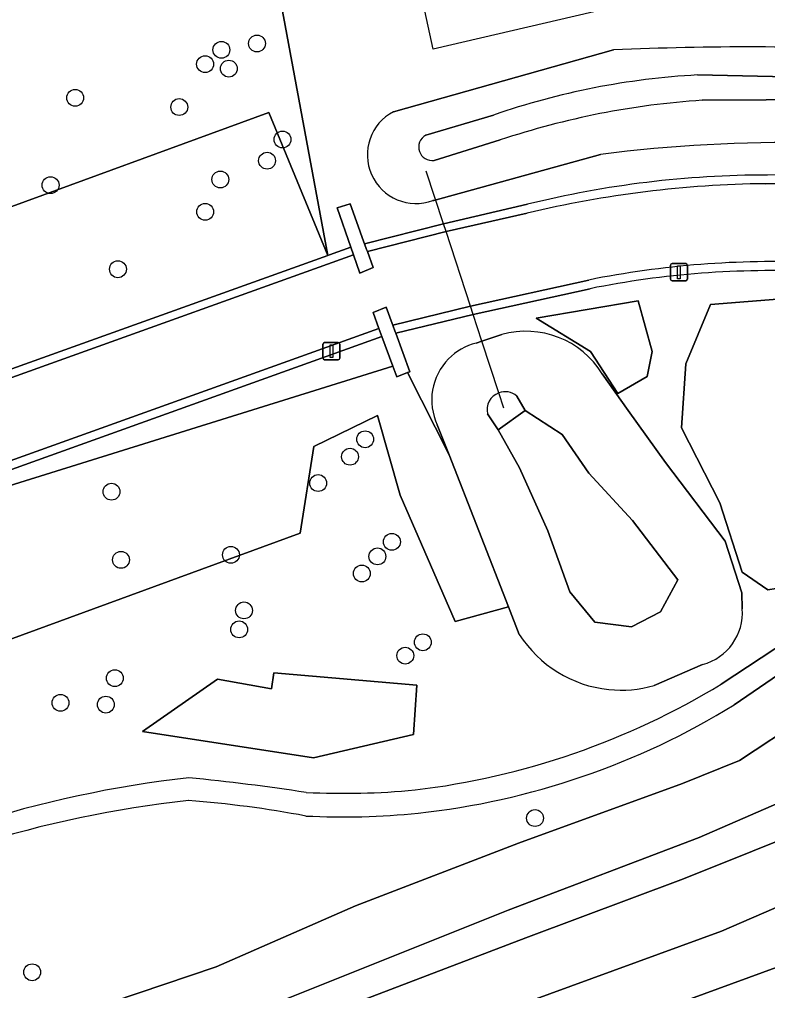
# Model space of a CAD drawing. Extents: x 156661 to 157576, y 383570 to 384425.
# Drawn here: x 157086.2 to 157129.6, y 383743.1 to 383799.5 of the extents above; entities that cross this region are included whole.
import ezdxf

# ---------------------------------------------------------------- set-up
doc = ezdxf.new("R2010")
doc.units = 0
for name, color, linetype in [('IMGEO_Boom', 7, 'Continuous'), ('IMGEO_Duiker', 7, 'Continuous'), ('IMGEO_Fietspad_gesloten', 7, 'Continuous'), ('IMGEO_Greppel_droge_sloot', 7, 'Continuous'), ('IMGEO_Groenvoorziening', 7, 'Continuous'), ('IMGEO_Lichtmast', 7, 'Continuous'), ('IMGEO_Loofbos', 7, 'Continuous'), ('IMGEO_Meer_plas_ven_vijver', 7, 'Continuous'), ('IMGEO_Muur', 7, 'Continuous'), ('IMGEO_Oever', 7, 'Continuous'), ('IMGEO_Pand_vergunning_verleend', 7, 'Continuous'), ('IMGEO_Rijbaan_lokaal_halfverhard', 7, 'Continuous'), ('IMGEO_Rijbaan_lokaal_open', 7, 'Continuous'), ('IMGEO_Terreindeel_open', 7, 'Continuous'), ('IMGEO_Voetpad_onverhard', 7, 'Continuous'), ('IMGEO_Waterloop', 7, 'Continuous')]:
    doc.layers.add(name, color=color, linetype=linetype)

msp = doc.modelspace()

# ---------------------------------------------------------------- linework, layer by layer
at = {"layer": 'IMGEO_Boom'}
for centre in [(157099.944, 383798.073), (157097.879, 383797.706), (157096.933, 383796.872), (157098.309, 383796.614), (157089.393, 383794.918), (157095.435, 383794.383), (157101.427, 383792.501), (157100.53, 383791.27), (157097.817, 383790.176), (157087.968, 383789.847), (157096.938, 383788.299), (157091.877, 383784.969), (157106.223, 383775.099), (157105.343, 383774.088), (157091.504, 383772.057), (157103.491, 383772.558), (157107.774, 383769.149), (157092.053, 383768.097), (157098.433, 383768.393), (157106.932, 383768.3), (157106.031, 383767.307), (157099.191, 383765.166), (157098.913, 383764.063), (157109.568, 383763.315), (157108.55, 383762.539), (157091.699, 383761.234), (157088.544, 383759.798), (157091.171, 383759.697), (157116.078, 383753.111), (157086.898, 383744.161)]:
    msp.add_circle(centre, 0.489, dxfattribs=at)
at = {"layer": 'IMGEO_Duiker'}
msp.add_lwpolyline([(157114.264, 383776.906), (157113.974, 383777.793), (157112.993, 383780.795), (157112.487, 383782.343), (157112.332, 383782.82), (157110.913, 383787.159), (157110.766, 383787.61), (157109.771, 383790.655)], dxfattribs=at)
at = {"layer": 'IMGEO_Fietspad_gesloten'}
msp.add_lwpolyline([(156814.146, 383631.2), (156815.837, 383631.883), (156834.283, 383636.784), (156890.51, 383656.905), (156987.614, 383691.452), (157028.164, 383705.879), (157137.245, 383744.942), (157148.477, 383753.681), (157148.477, 383753.681), (157137.603, 383747.874), (157135.741, 383746.906), (157131.659, 383745.024), (157124.316, 383742.329), (157106.607, 383736.027), (157043.505, 383713.393), (157004.587, 383699.362), (157000, 383697.708), (156979.952, 383690.478), (156918.071, 383668.489), (156845.491, 383642.469), (156835.125, 383639.074)], dxfattribs=at)
at = {"layer": 'IMGEO_Greppel_droge_sloot'}
for points in [[(157136.842, 383796.006), (157125.507, 383796.247)], [(157125.777, 383794.78), (157136.89, 383794.843)], [(157113.669, 383793.918), (157109.737, 383792.746)], [(157110.223, 383791.283), (157114.064, 383792.477)]]:
    msp.add_lwpolyline(points, dxfattribs=at)
for centre, radius, start, end in [((157127.879, 383752.939), 43.373, 93.1353, 109.1251), ((157128.951, 383747.697), 47.19, 93.8572, 108.3899), ((157110.111, 383792.058), 0.783, 118.5005, 278.2519)]:
    msp.add_arc(centre, radius, start, end, dxfattribs=at)
at = {"layer": 'IMGEO_Groenvoorziening'}
for points in [[(157142.354, 383826.982), (157141.11, 383834.602), (157132.067, 383833.927), (157119.401, 383831.552), (157103.304, 383826.011), (157098.818, 383826.275), (157097.235, 383822.976), (157098.554, 383816.775), (157100.533, 383804.768), (157104.049, 383785.763), (157104.143, 383785.797), (157105.384, 383786.242), (157104.589, 383788.529), (157105.35, 383788.768), (157105.72, 383787.744), (157106.154, 383786.545), (157106.189, 383786.447), (157110.766, 383787.61), (157115.647, 383788.738)], [(157107.865, 383794.115), (157120.637, 383797.702)], [(157119.884, 383791.639), (157110.202, 383788.969), (157110.157, 383788.957)], [(157081.943, 383771.284), (157107.824, 383779.345), (157107.188, 383781.072), (157033.227, 383754.492), (157001.66, 383743.148)], [(157153.932, 383776.909), (157138.292, 383766.986), (157127.637, 383759.685)], [(157071.884, 383735.813), (157097.576, 383744.468), (157105.656, 383748.017), (157115.128, 383751.654), (157124.632, 383755.117), (157127.938, 383756.461), (157131.645, 383758.9), (157143.735, 383766.754), (157148.728, 383769.939), (157152.419, 383772.119)], [(156835.125, 383639.074), (156845.491, 383642.469), (156918.071, 383668.489), (156979.952, 383690.478), (157000, 383697.708), (157004.587, 383699.362), (157043.505, 383713.393), (157106.607, 383736.027), (157124.316, 383742.329), (157131.659, 383745.024), (157135.741, 383746.906), (157137.603, 383747.874), (157148.477, 383753.681), (157148.477, 383753.681), (157156.699, 383760.078), (157167.196, 383763.767)], [(157159.487, 383762.119), (157154.275, 383759.365), (157142.789, 383754.166), (157133.56, 383749.423), (157126.9, 383746.552), (157115.728, 383742.47), (157107.787, 383738.978), (157094.278, 383733.558), (156957.482, 383683.788), (156832.306, 383639.603), (156822.356, 383636.711), (156820.4, 383636.526)]]:
    msp.add_lwpolyline(points, dxfattribs=at)
for points in [[(157104.049, 383785.763), (157100.642, 383794.067), (157067.612, 383781.99), (157056.08, 383771.905), (157055.927, 383768.511)], [(157143.581, 383782.928), (157133.297, 383783.483), (157126.269, 383782.924), (157124.822, 383779.474), (157124.579, 383775.757), (157126.806, 383771.404), (157128.094, 383767.392), (157129.58, 383766.354), (157131.529, 383766.667), (157146.118, 383775.291), (157146.353, 383777.264), (157144.405, 383779.466), (157145.079, 383780.793)], [(157122.063, 383783.144), (157116.142, 383782.125), (157119.29, 383780.19), (157120.874, 383777.748), (157122.586, 383778.744), (157122.884, 383780.195)], [(157114.54, 383765.376), (157111.088, 383774.197), (157108.679, 383778.966), (157108.053, 383778.722), (157107.824, 383779.345), (157081.943, 383771.284), (157066.467, 383765.117), (157051.892, 383759.471), (157051.41, 383757.175), (157051.726, 383755.797), (157052.724, 383751.446), (157102.46, 383769.641), (157103.234, 383774.689), (157106.931, 383776.487), (157108.251, 383771.85), (157111.439, 383764.518)], [(157109.214, 383760.828), (157100.922, 383761.534), (157100.794, 383760.608), (157097.659, 383761.174), (157093.304, 383758.144), (157103.216, 383756.6), (157109.031, 383757.968)]]:
    msp.add_lwpolyline(points, close=True, dxfattribs=at)
for centre, radius, start, end in [((157128.454, 383618.392), 179.481, 87.19336, 92.4961), ((157109.176, 383791.609), 2.828, 117.6133, 290.3034), ((157131.026, 383701.864), 90.464, 89.19965, 97.07508), ((157129.514, 383732.967), 57.469, 89.94181, 103.96272), ((157104.579, 383797.065), 43.92, 276.1634, 301.669), ((157103.205, 383688.734), 65.798, 96.3205, 118.47864), ((157091.152, 383691.593), 62.725, 79.31979, 85.60326), ((157104.942, 383795.721), 42.545, 267.0827, 275.8707)]:
    msp.add_arc(centre, radius, start, end, dxfattribs=at)
at = {"layer": 'IMGEO_Lichtmast'}
for p, q in [((157123.931, 383784.397), (157123.931, 383785.197)), ((157123.931, 383785.197), (157123.931, 383784.397)), ((157124.031, 383785.297), (157124.821, 383785.297)), ((157124.821, 383785.297), (157124.031, 383785.297)), ((157124.921, 383785.197), (157124.921, 383784.397)), ((157124.921, 383784.397), (157124.921, 383785.197)), ((157124.821, 383784.297), (157124.031, 383784.297)), ((157124.031, 383784.297), (157124.821, 383784.297)), ((157103.77, 383779.816), (157103.77, 383780.616)), ((157103.77, 383780.616), (157103.77, 383779.816)), ((157103.87, 383780.716), (157104.66, 383780.716)), ((157104.66, 383780.716), (157103.87, 383780.716)), ((157104.76, 383780.616), (157104.76, 383779.816)), ((157104.76, 383779.816), (157104.76, 383780.616)), ((157104.66, 383779.716), (157103.87, 383779.716)), ((157103.87, 383779.716), (157104.66, 383779.716))]:
    msp.add_line(p, q, dxfattribs=at)
for points in [[(157124.351, 383785.172), (157124.501, 383785.172), (157124.501, 383784.422), (157124.351, 383784.422), (157124.351, 383785.172)], [(157104.19, 383780.591), (157104.34, 383780.591), (157104.34, 383779.841), (157104.19, 383779.841), (157104.19, 383780.591)]]:
    msp.add_lwpolyline(points, dxfattribs=at)
for centre, start, end in [((157124.031, 383785.197), 90, 180), ((157124.031, 383785.197), 90, 180), ((157124.821, 383785.197), 0, 90), ((157124.821, 383785.197), 360, 90), ((157124.031, 383784.397), 180, 270), ((157124.031, 383784.397), 180, 270), ((157124.821, 383784.397), 270, 0), ((157124.821, 383784.397), 270, 0), ((157103.87, 383780.616), 90, 180), ((157103.87, 383780.616), 90, 180), ((157104.66, 383780.616), 0, 90), ((157104.66, 383780.616), 360, 90), ((157103.87, 383779.816), 180, 270), ((157103.87, 383779.816), 180, 270), ((157104.66, 383779.816), 270, 0), ((157104.66, 383779.816), 270, 0)]:
    msp.add_arc(centre, 0.1, start, end, dxfattribs=at)
at = {"layer": 'IMGEO_Loofbos'}
for points in [[(157053.931, 383851.225), (157058.84, 383842.107), (157065.701, 383839.6), (157070.319, 383836.83), (157075.729, 383832.476), (157079.423, 383827.99), (157083.249, 383825.483), (157078.499, 383816.907), (157075.201, 383811.102), (157067.416, 383803.713), (157057.653, 383792.498), (157052.903, 383789.859), (157050.132, 383782.207), (157044.855, 383780.228), (157041.161, 383774.554), (157044.279, 383764.335), (157055.927, 383768.511), (157056.08, 383771.905), (157067.612, 383781.99), (157100.642, 383794.067), (157104.049, 383785.763), (157100.533, 383804.768)], [(157119.271, 383783.84), (157112.487, 383782.343), (157107.994, 383781.265), (157108.823, 383779.022), (157108.679, 383778.966), (157111.088, 383774.197), (157110.409, 383775.932)], [(157112.659, 383780.681), (157112.993, 383780.795), (157114.148, 383781.187)], [(157119.98, 383778.899), (157121.49, 383776.775), (157123.656, 383773.748), (157127.121, 383769.189), (157128.073, 383766.187), (157128.098, 383765.263)], [(157126.883, 383760.878), (157137.684, 383768.003), (157153.028, 383777.844)], [(157115.167, 383763.775), (157114.54, 383765.376), (157111.439, 383764.518), (157108.251, 383771.85), (157106.931, 383776.487), (157103.234, 383774.689), (157102.46, 383769.641), (157052.724, 383751.446), (157051.726, 383755.797), (157034.818, 383750.499), (157002.627, 383740.411), (156953.889, 383739.271), (156797.724, 383682.959)], [(157125.803, 383762.028), (157122.984, 383760.803)]]:
    msp.add_lwpolyline(points, dxfattribs=at)
for points in [[(157124.822, 383779.474), (157126.269, 383782.924), (157133.297, 383783.483), (157143.581, 383782.928), (157145.079, 383780.793), (157144.405, 383779.466), (157146.353, 383777.264), (157146.118, 383775.291), (157131.529, 383766.667), (157129.58, 383766.354), (157128.094, 383767.392), (157126.806, 383771.404), (157124.579, 383775.757)], [(157116.142, 383782.125), (157122.063, 383783.144), (157122.884, 383780.195), (157122.586, 383778.744), (157120.874, 383777.748), (157119.29, 383780.19)], [(157097.659, 383761.174), (157100.794, 383760.608), (157100.922, 383761.534), (157109.214, 383760.828), (157109.031, 383757.968), (157103.216, 383756.6), (157093.304, 383758.144)]]:
    msp.add_lwpolyline(points, close=True, dxfattribs=at)
for centre, radius, start, end in [((157129.746, 383732.104), 52.786, 87.2496, 101.446), ((157115.532, 383776.139), 5.234, 31.8206, 105.3375), ((157113.486, 383777.385), 3.398, 104.0775, 135.42), ((157113.485, 383777.381), 3.4, 135.3684, 205.2328), ((157125.015, 383765.019), 3.093, 284.7659, 4.5282), ((157121.074, 383767.545), 7.008, 212.5442, 264.1165), ((157103.823, 383798.875), 44.447, 276.8369, 301.2533), ((157121.071, 383767.56), 7.022, 264.1539, 285.8063), ((157103.223, 383690.742), 65.107, 96.3722, 119.29464), ((157082.936, 383622.705), 133.383, 81.43366, 84.38054), ((157104.937, 383799.45), 44.901, 267.277, 275.3376)]:
    msp.add_arc(centre, radius, start, end, dxfattribs=at)
at = {"layer": 'IMGEO_Meer_plas_ven_vijver'}
msp.add_lwpolyline([(157115.499, 383776.776), (157113.941, 383775.657), (157115.171, 383773.45), (157116.821, 383769.78), (157118.094, 383766.244), (157119.551, 383764.477), (157121.672, 383764.216), (157123.362, 383765.087), (157124.356, 383766.942), (157121.729, 383770.379), (157119.21, 383773.134), (157117.65, 383775.383)], close=True, dxfattribs=at)
at = {"layer": 'IMGEO_Muur'}
for points in [[(157104.589, 383788.529), (157105.384, 383786.242), (157105.539, 383785.799), (157105.907, 383784.74), (157106.688, 383785.066), (157106.349, 383786.004), (157106.306, 383786.122), (157106.189, 383786.447), (157106.154, 383786.545), (157105.72, 383787.744), (157105.35, 383788.768)], [(157107.994, 383781.265), (157107.964, 383781.345), (157107.825, 383781.718), (157107.791, 383781.811), (157107.437, 383782.768), (157106.678, 383782.455), (157107.022, 383781.522), (157107.188, 383781.072), (157107.824, 383779.345), (157108.053, 383778.722), (157108.679, 383778.966), (157108.823, 383779.022)]]:
    msp.add_lwpolyline(points, close=True, dxfattribs=at)
at = {"layer": 'IMGEO_Oever'}
for points in [[(157120.637, 383797.702), (157107.865, 383794.115)], [(157125.507, 383796.247), (157136.842, 383796.006)], [(157136.89, 383794.843), (157125.777, 383794.78)], [(157109.737, 383792.746), (157113.669, 383793.918)], [(157114.064, 383792.477), (157110.223, 383791.283)], [(157110.157, 383788.957), (157110.202, 383788.969), (157119.884, 383791.639)], [(157114.148, 383781.187), (157112.993, 383780.795), (157112.659, 383780.681)], [(157128.098, 383765.263), (157128.073, 383766.187), (157127.121, 383769.189), (157123.656, 383773.748), (157121.49, 383776.775), (157119.98, 383778.899)], [(157115.023, 383777.606), (157115.499, 383776.776), (157117.65, 383775.383), (157119.21, 383773.134), (157121.729, 383770.379), (157124.356, 383766.942), (157123.362, 383765.087), (157121.672, 383764.216), (157119.551, 383764.477), (157118.094, 383766.244), (157116.821, 383769.78), (157115.171, 383773.45), (157113.941, 383775.657), (157113.326, 383776.571)], [(157110.409, 383775.932), (157111.088, 383774.197), (157114.54, 383765.376), (157115.167, 383763.775)], [(157081.61, 383734.599), (157114.518, 383747.758), (157125.611, 383751.99), (157134.531, 383755.878), (157151.239, 383765.153), (157148.728, 383769.939), (157143.735, 383766.754), (157131.645, 383758.9), (157127.938, 383756.461), (157124.632, 383755.117), (157115.128, 383751.654), (157105.656, 383748.017), (157097.576, 383744.468), (157071.884, 383735.813), (156825.36, 383646.147), (156818.26, 383643.396)], [(156822.356, 383636.711), (156832.306, 383639.603), (156957.482, 383683.788), (157094.278, 383733.558), (157107.787, 383738.978), (157115.728, 383742.47), (157126.9, 383746.552), (157133.56, 383749.423), (157142.789, 383754.166), (157154.275, 383759.365), (157152.689, 383762.388), (157146.425, 383759.194), (157139.779, 383755.877), (157132.702, 383752.79), (157124.696, 383749.588), (157115.547, 383746.157), (157086.26, 383734.973), (157058.333, 383725.734), (157013.157, 383708.731), (156977.08, 383695.663), (156937.771, 383681.296), (156897.548, 383667.139), (156850.23, 383649.574), (156819.843, 383639.247)], [(157122.984, 383760.803), (157125.803, 383762.028)]]:
    msp.add_lwpolyline(points, dxfattribs=at)
for centre, radius, start, end in [((157128.454, 383618.392), 179.481, 87.19336, 92.4961), ((157127.879, 383752.939), 43.373, 93.1353, 109.1251), ((157128.951, 383747.697), 47.19, 93.8572, 108.3899), ((157109.176, 383791.609), 2.828, 117.6133, 290.3034), ((157110.111, 383792.058), 0.783, 118.5005, 278.2519), ((157131.026, 383701.864), 90.464, 89.19965, 97.07508), ((157115.532, 383776.139), 5.234, 31.8206, 105.3375), ((157113.486, 383777.385), 3.398, 104.0775, 135.42), ((157113.485, 383777.381), 3.4, 135.3684, 205.2328), ((157114.35, 383776.811), 1.052, 110.9424, 193.1855), ((157114.34, 383776.813), 1.047, 49.2925, 110.4921), ((157125.015, 383765.019), 3.093, 284.7659, 4.5282), ((157121.074, 383767.545), 7.008, 212.5442, 264.1165), ((157121.071, 383767.56), 7.022, 264.1539, 285.8063)]:
    msp.add_arc(centre, radius, start, end, dxfattribs=at)
at = {"layer": 'IMGEO_Pand_vergunning_verleend'}
msp.add_lwpolyline([(157106.166, 383816.212), (157116.946, 383818.839), (157121.481, 383815.805), (157117.367, 383809.124), (157124.545, 383804.582), (157128.567, 383802.037), (157110.161, 383797.737)], close=True, dxfattribs=at)
at = {"layer": 'IMGEO_Rijbaan_lokaal_halfverhard'}
for points in [[(157129.429, 383789.936), (157139.406, 383789.991), (157141.103, 383789.991), (157143.595, 383789.945), (157144.694, 383789.866), (157144.69, 383790.417), (157140.675, 383790.494), (157137.607, 383790.486), (157129.572, 383790.436)], [(157115.647, 383788.738), (157110.766, 383787.61), (157106.189, 383786.447)], [(157106.189, 383786.447), (157106.306, 383786.122), (157106.349, 383786.004), (157110.913, 383787.159), (157115.632, 383788.221)], [(157105.539, 383785.799), (157105.384, 383786.242), (157104.143, 383785.797), (157104.049, 383785.763), (157055.927, 383768.511), (157044.279, 383764.335), (157031.176, 383759.637), (157001.056, 383748.839)], [(157001.245, 383748.37), (157031.359, 383759.177), (157046.769, 383764.708), (157050.584, 383766.077), (157105.539, 383785.799)], [(157119.195, 383784.344), (157112.332, 383782.82), (157107.825, 383781.718)], [(157107.825, 383781.718), (157107.964, 383781.345), (157107.994, 383781.265), (157112.487, 383782.343), (157119.271, 383783.84)], [(157107.188, 383781.072), (157107.022, 383781.522), (157052.149, 383761.837), (157048.312, 383760.46), (157033.035, 383754.973), (157001.503, 383743.647)], [(157001.66, 383743.148), (157033.227, 383754.492), (157107.188, 383781.072)]]:
    msp.add_lwpolyline(points, dxfattribs=at)
for centre, radius, start, end in [((157129.514, 383732.967), 57.469, 89.94181, 103.96272), ((157130.122, 383728.005), 61.935, 90.64122, 103.53009), ((157129.933, 383731), 54.414, 87.5444, 101.381), ((157129.746, 383732.104), 52.786, 87.2496, 101.446)]:
    msp.add_arc(centre, radius, start, end, dxfattribs=at)
at = {"layer": 'IMGEO_Rijbaan_lokaal_open'}
for points in [[(157144.73, 383789.863), (157144.694, 383789.866), (157143.595, 383789.945), (157141.103, 383789.991), (157139.406, 383789.991), (157129.429, 383789.936)], [(157115.632, 383788.221), (157110.913, 383787.159), (157106.349, 383786.004), (157106.688, 383785.066), (157105.907, 383784.74), (157105.539, 383785.799), (157050.584, 383766.077), (157052.149, 383761.837), (157107.022, 383781.522)], [(157107.022, 383781.522), (157106.678, 383782.455), (157107.437, 383782.768), (157107.791, 383781.811), (157107.825, 383781.718), (157112.332, 383782.82), (157119.195, 383784.344)]]:
    msp.add_lwpolyline(points, dxfattribs=at)
for centre, radius, start, end in [((157130.122, 383728.005), 61.935, 90.64122, 103.53009), ((157129.933, 383731), 54.414, 87.5444, 101.381)]:
    msp.add_arc(centre, radius, start, end, dxfattribs=at)
at = {"layer": 'IMGEO_Terreindeel_open'}
for points in [[(157115.499, 383776.776), (157115.023, 383777.606)], [(157113.326, 383776.571), (157113.941, 383775.657), (157115.499, 383776.776)]]:
    msp.add_lwpolyline(points, dxfattribs=at)
for centre, radius, start, end in [((157114.35, 383776.811), 1.052, 110.9424, 193.1855), ((157114.34, 383776.813), 1.047, 49.2925, 110.4921)]:
    msp.add_arc(centre, radius, start, end, dxfattribs=at)
at = {"layer": 'IMGEO_Voetpad_onverhard'}
for points in [[(157153.932, 383776.909), (157153.028, 383777.844), (157137.684, 383768.003), (157126.883, 383760.878)], [(157127.637, 383759.685), (157138.292, 383766.986), (157153.932, 383776.909)]]:
    msp.add_lwpolyline(points, dxfattribs=at)
for centre, radius, start, end in [((157103.823, 383798.875), 44.447, 276.8369, 301.2533), ((157104.579, 383797.065), 43.92, 276.1634, 301.669), ((157103.223, 383690.742), 65.107, 96.3722, 119.29464), ((157082.936, 383622.705), 133.383, 81.43366, 84.38054), ((157104.937, 383799.45), 44.901, 267.277, 275.3376), ((157103.205, 383688.734), 65.798, 96.3205, 118.47864), ((157091.152, 383691.593), 62.725, 79.31979, 85.60326), ((157104.942, 383795.721), 42.545, 267.0827, 275.8707)]:
    msp.add_arc(centre, radius, start, end, dxfattribs=at)
at = {"layer": 'IMGEO_Waterloop'}
msp.add_lwpolyline([(156977.08, 383695.663), (157013.157, 383708.731), (157058.333, 383725.734), (157086.26, 383734.973), (157115.547, 383746.157), (157124.696, 383749.588), (157132.702, 383752.79), (157139.779, 383755.877), (157146.425, 383759.194), (157152.689, 383762.388), (157159.017, 383765.862), (157157.398, 383768.715), (157151.239, 383765.153), (157134.531, 383755.878), (157125.611, 383751.99), (157114.518, 383747.758), (157081.61, 383734.599), (157058.847, 383727.275), (157013.965, 383710.312), (156901.061, 383669.844)], dxfattribs=at)

doc.saveas('drawing.dxf')
